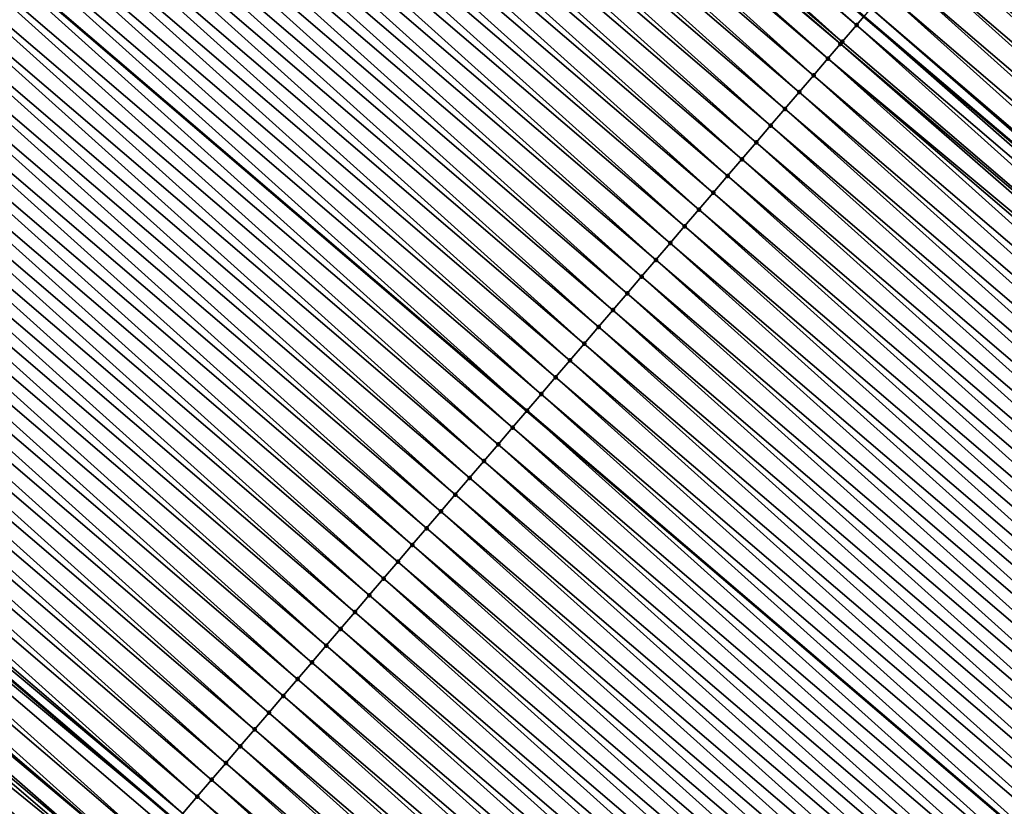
# Model space of a CAD drawing. Header units: feet. Extents: x 2007189 to 2022806, y 818621 to 837694.
# Tile 340 of 680: x 2015506 to 2015528, y 820170 to 820188. Entities that reach past the tile are written whole.
import ezdxf

# ---------------------------------------------------------------- set-up
doc = ezdxf.new("R2010")
doc.units = ezdxf.units.FT
doc.header["$MEASUREMENT"] = 0
for name, color, linetype, lineweight in [('EP_Travel Lane', 172, 'Continuous', 53), ('Road Shots', 141, 'Continuous', 100), ('Road X-Section', 40, 'Continuous', 13), ('STRIPING', 60, 'Continuous', 53)]:
    doc.layers.add(name, color=color, linetype=linetype, lineweight=lineweight)
doc.layers.add('I-77-MM17-21_SB-Surface-TIN', color=7, linetype='Continuous')

msp = doc.modelspace()

# ---------------------------------------------------------------- linework, layer by layer
at = {"layer": 'EP_Travel Lane'}
for points in [[(2015389.885161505, 820305.9431912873, 254.3724983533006), (2015404.477025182, 820292.9223736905, 254.4036297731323), (2015419.46987167, 820279.6855020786, 254.4127378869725), (2015434.463940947, 820266.4500790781, 254.453842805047), (2015449.413424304, 820253.4036363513, 254.4975981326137), (2015464.557544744, 820240.3403664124, 254.586789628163), (2015479.701666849, 820227.2770950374, 254.6751473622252), (2015494.855067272, 820214.2997339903, 254.7118659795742), (2015510.046053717, 820201.2910212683, 254.8001306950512), (2015525.256119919, 820188.3278856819, 254.9221021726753), (2015540.509567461, 820175.3925680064, 255.0499853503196), (2015555.762980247, 820162.4572798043, 255.1873302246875), (2015570.975721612, 820149.5367180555, 255.3579410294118), (2015586.218726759, 820136.5902218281, 255.5578152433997), (2015601.443424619, 820123.712927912, 255.7737022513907), (2015616.741094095, 820110.8309482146, 255.9642285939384), (2015632.038367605, 820097.9493019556, 256.2039738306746)], [(2015373.59463393, 820288.674517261, 255.097414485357), (2015388.679794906, 820275.0320144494, 255.1113229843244), (2015403.670622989, 820261.7927349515, 255.0589505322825), (2015418.661331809, 820248.5535607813, 255.1276994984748), (2015433.814420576, 820235.3225645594, 255.1719085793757), (2015448.958717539, 820222.2591423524, 255.1719629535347), (2015464.102815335, 820209.1958919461, 255.2725838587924), (2015479.301225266, 820196.1397685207, 255.3186618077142), (2015494.472375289, 820183.1077814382, 255.3854157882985), (2015509.673187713, 820170.093450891, 255.4526870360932), (2015524.887808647, 820157.1123071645, 255.5289592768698), (2015540.102447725, 820144.1311479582, 255.6002777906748), (2015555.367828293, 820131.1649169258, 255.7163127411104), (2015570.611160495, 820118.2181429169, 255.8655700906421), (2015585.913922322, 820105.2753950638, 256.0268994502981), (2015601.211586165, 820092.39342011, 256.2181326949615), (2015616.509401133, 820079.5113178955, 256.3905773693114), (2015631.817988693, 820066.6224757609, 256.5883754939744)]]:
    msp.add_polyline3d(points, dxfattribs=at)
at = {"layer": 'I-77-MM17-21_SB-Surface-TIN', "color": 128, "linetype": 'Continuous', "lineweight": -3}
for points in [[(2015524.768345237, 820187.7571965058, 254.9498213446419), (2015509.906409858, 820201.127999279, 254.809462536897), (2015509.581135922, 820200.7482666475, 254.8304639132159)], [(2015525.093194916, 820188.1372921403, 254.9349056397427), (2015510.046053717, 820201.2910212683, 254.8001306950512), (2015509.906409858, 820201.127999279, 254.809462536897)], [(2015524.768345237, 820187.7571965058, 254.9498213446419), (2015525.093194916, 820188.1372921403, 254.9349056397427), (2015509.906409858, 820201.127999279, 254.809462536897)], [(2015525.093194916, 820188.1372921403, 254.9349056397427), (2015525.256119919, 820188.3278856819, 254.9221021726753), (2015510.046053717, 820201.2910212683, 254.8001306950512)], [(2015524.728208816, 820187.7102315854, 254.9513071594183), (2015509.581135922, 820200.7482666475, 254.8304639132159), (2015509.442763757, 820200.5867106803, 254.8360853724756)], [(2015524.728208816, 820187.7102315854, 254.9513071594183), (2015524.768345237, 820187.7571965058, 254.9498213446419), (2015509.581135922, 820200.7482666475, 254.8304639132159)], [(2015524.443509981, 820187.3770885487, 254.9608019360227), (2015509.442763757, 820200.5867106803, 254.8360853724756), (2015509.255884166, 820200.3685150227, 254.8427000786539)], [(2015524.443509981, 820187.3770885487, 254.9608019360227), (2015524.728208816, 820187.7102315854, 254.9513071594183), (2015509.442763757, 820200.5867106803, 254.8360853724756)], [(2015524.118678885, 820186.9969770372, 254.9706474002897), (2015509.255884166, 820200.3685150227, 254.8427000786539), (2015508.930636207, 820199.988760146, 254.8534354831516)], [(2015524.118678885, 820186.9969770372, 254.9706474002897), (2015524.443509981, 820187.3770885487, 254.9608019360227), (2015509.255884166, 820200.3685150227, 254.8427000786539)], [(2015523.793854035, 820186.6168601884, 254.9787884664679), (2015508.930636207, 820199.988760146, 254.8534354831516), (2015508.605391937, 820199.6090021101, 254.8627129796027)], [(2015523.793854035, 820186.6168601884, 254.9787884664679), (2015524.118678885, 820186.9969770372, 254.9706474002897), (2015508.930636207, 820199.988760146, 254.8534354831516)], [(2015523.469025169, 820186.2367467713, 254.9880254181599), (2015508.605391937, 820199.6090021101, 254.8627129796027), (2015508.280145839, 820199.2292456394, 254.872712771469)], [(2015523.469025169, 820186.2367467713, 254.9880254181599), (2015523.793854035, 820186.6168601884, 254.9787884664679), (2015508.605391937, 820199.6090021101, 254.8627129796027)], [(2015523.144195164, 820185.8566343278, 254.9975732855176), (2015508.280145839, 820199.2292456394, 254.872712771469), (2015507.954901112, 820198.8494879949, 254.8821707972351)], [(2015523.144195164, 820185.8566343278, 254.9975732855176), (2015523.469025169, 820186.2367467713, 254.9880254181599), (2015508.280145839, 820199.2292456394, 254.872712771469)], [(2015522.819362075, 820185.476524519, 255.0079625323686), (2015507.954901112, 820198.8494879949, 254.8821707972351), (2015507.629648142, 820198.4697374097, 254.8948866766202)], [(2015522.819362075, 820185.476524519, 255.0079625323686), (2015523.144195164, 820185.8566343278, 254.9975732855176), (2015507.954901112, 820198.8494879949, 254.8821707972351)], [(2015522.494527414, 820185.0964160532, 255.018780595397), (2015507.629648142, 820198.4697374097, 254.8948866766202), (2015507.304396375, 820198.0899857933, 254.9071267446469)], [(2015522.494527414, 820185.0964160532, 255.018780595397), (2015522.819362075, 820185.476524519, 255.0079625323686), (2015507.629648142, 820198.4697374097, 254.8948866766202)], [(2015522.169694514, 820184.7163060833, 255.0291183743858), (2015507.304396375, 820198.0899857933, 254.9071267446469), (2015506.979143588, 820197.7102350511, 254.9197701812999)], [(2015522.169694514, 820184.7163060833, 255.0291183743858), (2015522.494527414, 820185.0964160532, 255.018780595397), (2015507.304396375, 820198.0899857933, 254.9071267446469)], [(2015521.844863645, 820184.336194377, 255.0389016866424), (2015506.979143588, 820197.7102350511, 254.9197701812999), (2015506.653893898, 820197.3304816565, 254.9311894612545)], [(2015521.844863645, 820184.336194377, 255.0389016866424), (2015522.169694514, 820184.7163060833, 255.0291183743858), (2015506.979143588, 820197.7102350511, 254.9197701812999)], [(2015521.520027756, 820183.9560869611, 255.0500550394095), (2015506.653893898, 820197.3304816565, 254.9311894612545), (2015506.32864161, 820196.9507304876, 254.9436360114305)], [(2015521.520027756, 820183.9560869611, 255.0500550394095), (2015521.844863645, 820184.336194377, 255.0389016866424), (2015506.653893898, 820197.3304816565, 254.9311894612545)], [(2015521.195196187, 820183.5759758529, 255.0600293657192), (2015506.32864161, 820196.9507304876, 254.9436360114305), (2015506.003388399, 820196.5709801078, 254.9564467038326)], [(2015521.195196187, 820183.5759758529, 255.0600293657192), (2015521.520027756, 820183.9560869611, 255.0500550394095), (2015506.32864161, 820196.9507304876, 254.9436360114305)], [(2015520.870362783, 820183.1958663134, 255.0705045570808), (2015506.003388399, 820196.5709801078, 254.9564467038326), (2015505.67813608, 820196.1912289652, 254.9689053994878)], [(2015520.870362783, 820183.1958663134, 255.0705045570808), (2015521.195196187, 820183.5759758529, 255.0600293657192), (2015506.003388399, 820196.5709801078, 254.9564467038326)], [(2015520.545529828, 820182.81575639, 255.0808572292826), (2015505.67813608, 820196.1912289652, 254.9689053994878), (2015505.352888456, 820195.8114738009, 254.9795080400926)], [(2015520.545529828, 820182.81575639, 255.0808572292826), (2015520.870362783, 820183.1958663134, 255.0705045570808), (2015505.67813608, 820196.1912289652, 254.9689053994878)], [(2015520.220703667, 820182.4356406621, 255.0893562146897), (2015505.352888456, 820195.8114738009, 254.9795080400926), (2015505.027641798, 820195.4317178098, 254.9897291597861)], [(2015520.220703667, 820182.4356406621, 255.0893562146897), (2015520.545529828, 820182.81575639, 255.0808572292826), (2015505.352888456, 820195.8114738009, 254.9795080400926)], [(2015519.895872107, 820182.0555295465, 255.0993281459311), (2015505.027641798, 820195.4317178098, 254.9897291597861), (2015504.702391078, 820195.0519652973, 255.0015556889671)], [(2015519.895872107, 820182.0555295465, 255.0993281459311), (2015520.220703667, 820182.4356406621, 255.0893562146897), (2015505.027641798, 820195.4317178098, 254.9897291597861)], [(2015519.571034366, 820181.6754237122, 255.1109865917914), (2015504.702391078, 820195.0519652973, 255.0015556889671), (2015504.377139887, 820194.6722131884, 255.0135683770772)], [(2015519.571034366, 820181.6754237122, 255.1109865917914), (2015519.895872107, 820182.0555295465, 255.0993281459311), (2015504.702391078, 820195.0519652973, 255.0015556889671)], [(2015519.246202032, 820181.2953132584, 255.1211698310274), (2015504.377139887, 820194.6722131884, 255.0135683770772), (2015504.051886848, 820194.2924626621, 255.0263114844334)], [(2015519.246202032, 820181.2953132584, 255.1211698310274), (2015519.571034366, 820181.6754237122, 255.1109865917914), (2015504.377139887, 820194.6722131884, 255.0135683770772)], [(2015518.921362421, 820180.915209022, 255.1333385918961), (2015504.051886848, 820194.2924626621, 255.0263114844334), (2015503.72663207, 820193.9127136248, 255.039741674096)], [(2015518.921362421, 820180.915209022, 255.1333385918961), (2015519.246202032, 820181.2953132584, 255.1211698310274), (2015504.051886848, 820194.2924626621, 255.0263114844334)], [(2015518.596518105, 820180.5351088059, 255.1467911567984), (2015503.72663207, 820193.9127136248, 255.039741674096), (2015503.401380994, 820193.5329614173, 255.0517089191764)], [(2015518.596518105, 820180.5351088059, 255.1467911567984), (2015518.921362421, 820180.915209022, 255.1333385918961), (2015503.72663207, 820193.9127136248, 255.039741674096)], [(2015518.271683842, 820180.1549999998, 255.1575005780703), (2015503.401380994, 820193.5329614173, 255.0517089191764), (2015503.076131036, 820193.1532082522, 255.0632341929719)], [(2015518.271683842, 820180.1549999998, 255.1575005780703), (2015518.596518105, 820180.5351088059, 255.1467911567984), (2015503.401380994, 820193.5329614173, 255.0517089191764)], [(2015517.946849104, 820179.7748915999, 255.1683397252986), (2015503.076131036, 820193.1532082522, 255.0632341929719), (2015502.75087898, 820192.773456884, 255.0755887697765)], [(2015517.946849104, 820179.7748915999, 255.1683397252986), (2015518.271683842, 820180.1549999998, 255.1575005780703), (2015503.076131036, 820193.1532082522, 255.0632341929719)], [(2015502.75087898, 820192.773456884, 255.0755887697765), (2015502.425636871, 820192.3936967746, 255.0839685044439), (2015517.622034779, 820179.3947655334, 255.1735788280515)], [(2015517.946849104, 820179.7748915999, 255.1683397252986), (2015502.75087898, 820192.773456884, 255.0755887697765), (2015517.622034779, 820179.3947655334, 255.1735788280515)], [(2015517.297204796, 820179.014653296, 255.1831508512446), (2015502.425636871, 820192.3936967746, 255.0839685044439), (2015502.100399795, 820192.013932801, 255.0904465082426)], [(2015517.297204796, 820179.014653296, 255.1831508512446), (2015517.622034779, 820179.3947655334, 255.1735788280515), (2015502.425636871, 820192.3936967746, 255.0839685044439)], [(2015516.972350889, 820178.6345612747, 255.1992203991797), (2015502.100399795, 820192.013932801, 255.0904465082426), (2015501.775134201, 820191.6341930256, 255.1081511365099)], [(2015516.972350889, 820178.6345612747, 255.1992203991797), (2015517.297204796, 820179.014653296, 255.1831508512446), (2015502.100399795, 820192.013932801, 255.0904465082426)], [(2015516.647511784, 820178.2544566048, 255.2112507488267), (2015501.775134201, 820191.6341930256, 255.1081511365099), (2015501.449874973, 820191.254447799, 255.1233399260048)], [(2015516.647511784, 820178.2544566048, 255.2112507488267), (2015516.972350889, 820178.6345612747, 255.1992203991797), (2015501.775134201, 820191.6341930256, 255.1081511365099)], [(2015516.322680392, 820177.8743453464, 255.2211770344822), (2015501.449874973, 820191.254447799, 255.1233399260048), (2015501.124626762, 820190.8746931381, 255.1341748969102)], [(2015516.322680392, 820177.8743453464, 255.2211770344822), (2015516.647511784, 820178.2544566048, 255.2112507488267), (2015501.449874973, 820191.254447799, 255.1233399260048)], [(2015515.997848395, 820177.4942346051, 255.2312684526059), (2015501.124626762, 820190.8746931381, 255.1341748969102), (2015500.799378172, 820190.4949388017, 255.1451596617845)], [(2015515.997848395, 820177.4942346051, 255.2312684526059), (2015516.322680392, 820177.8743453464, 255.2211770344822), (2015501.124626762, 820190.8746931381, 255.1341748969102)], [(2015515.673016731, 820177.1141235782, 255.2412687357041), (2015500.799378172, 820190.4949388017, 255.1451596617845), (2015500.474127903, 820190.1151859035, 255.1568081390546)], [(2015515.673016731, 820177.1141235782, 255.2412687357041), (2015515.997848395, 820177.4942346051, 255.2312684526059), (2015500.799378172, 820190.4949388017, 255.1451596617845)], [(2015541.92298492, 820177.046099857, 254.9500278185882), (2015527.042611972, 820190.4175934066, 254.7583779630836), (2015526.717717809, 820190.0375357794, 254.7854310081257)], [(2015541.92298492, 820177.046099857, 254.9500278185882), (2015542.247856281, 820177.4261769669, 254.9291961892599), (2015527.042611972, 820190.4175934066, 254.7583779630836)], [(2015542.247856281, 820177.4261769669, 254.9291961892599), (2015542.572781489, 820177.8062080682, 254.8936720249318), (2015527.042611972, 820190.4175934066, 254.7583779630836)], [(2015515.348182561, 820176.7340146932, 255.2519529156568), (2015500.474127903, 820190.1151859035, 255.1568081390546), (2015500.148875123, 820189.7354351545, 255.1694485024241)], [(2015515.348182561, 820176.7340146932, 255.2519529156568), (2015515.673016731, 820177.1141235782, 255.2412687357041), (2015500.474127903, 820190.1151859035, 255.1568081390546)], [(2015541.598114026, 820176.6660223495, 254.9707325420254), (2015526.717717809, 820190.0375357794, 254.7854310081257), (2015526.392818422, 820189.657482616, 254.8139094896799)], [(2015541.598114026, 820176.6660223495, 254.9707325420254), (2015541.92298492, 820177.046099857, 254.9500278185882), (2015526.717717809, 820190.0375357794, 254.7854310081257)], [(2015515.023347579, 820176.3539065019, 255.2628587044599), (2015500.148875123, 820189.7354351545, 255.1694485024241), (2015499.823619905, 820189.3556864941, 255.1830526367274)], [(2015515.023347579, 820176.3539065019, 255.2628587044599), (2015515.348182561, 820176.7340146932, 255.2519529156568), (2015500.148875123, 820189.7354351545, 255.1694485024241)], [(2015541.273218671, 820176.285965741, 254.9981111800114), (2015526.392818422, 820189.657482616, 254.8139094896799), (2015526.067910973, 820189.2774363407, 254.844587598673)], [(2015541.273218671, 820176.285965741, 254.9981111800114), (2015541.598114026, 820176.6660223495, 254.9707325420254), (2015526.392818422, 820189.657482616, 254.8139094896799)], [(2015514.698516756, 820175.9737947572, 255.2726297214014), (2015499.823619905, 820189.3556864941, 255.1830526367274), (2015499.498361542, 820188.9759405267, 255.1978996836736)], [(2015514.698516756, 820175.9737947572, 255.2726297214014), (2015515.023347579, 820176.3539065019, 255.2628587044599), (2015499.823619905, 820189.3556864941, 255.1830526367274)], [(2015540.948320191, 820175.9059118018, 255.0263422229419), (2015526.067910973, 820189.2774363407, 254.844587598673), (2015525.742958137, 820188.8974288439, 254.8876492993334)], [(2015540.948320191, 820175.9059118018, 255.0263422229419), (2015541.273218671, 820176.285965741, 254.9981111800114), (2015526.067910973, 820189.2774363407, 254.844587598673)], [(2015514.373682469, 820175.5936859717, 255.2833457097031), (2015499.498361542, 820188.9759405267, 255.1978996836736), (2015499.173109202, 820188.5961894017, 255.2103664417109)], [(2015514.373682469, 820175.5936859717, 255.2833457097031), (2015514.698516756, 820175.9737947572, 255.2726297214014), (2015499.498361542, 820188.9759405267, 255.1978996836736)], [(2015540.62347441, 820175.5258128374, 255.0401947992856), (2015525.742958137, 820188.8974288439, 254.8876492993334), (2015525.418083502, 820188.5173545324, 254.9093742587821)], [(2015540.62347441, 820175.5258128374, 255.0401947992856), (2015540.948320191, 820175.9059118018, 255.0263422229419), (2015525.742958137, 820188.8974288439, 254.8876492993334)], [(2015514.048842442, 820175.2135820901, 255.2956278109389), (2015499.173109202, 820188.5961894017, 255.2103664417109), (2015498.847856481, 820188.216438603, 255.2229838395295)], [(2015514.048842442, 820175.2135820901, 255.2956278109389), (2015514.373682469, 820175.5936859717, 255.2833457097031), (2015499.173109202, 820188.5961894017, 255.2103664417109)], [(2015525.418083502, 820188.5173545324, 254.9093742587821), (2015525.256119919, 820188.3278856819, 254.9221021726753), (2015540.509567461, 820175.3925680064, 255.0499853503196)], [(2015540.62347441, 820175.5258128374, 255.0401947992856), (2015525.418083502, 820188.5173545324, 254.9093742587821), (2015540.509567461, 820175.3925680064, 255.0499853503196)], [(2015513.724010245, 820174.8334715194, 255.3057736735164), (2015498.847856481, 820188.216438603, 255.2229838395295), (2015498.522603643, 820187.8366879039, 255.2356470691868)], [(2015513.724010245, 820174.8334715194, 255.3057736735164), (2015514.048842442, 820175.2135820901, 255.2956278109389), (2015498.847856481, 820188.216438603, 255.2229838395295)], [(2015540.29857705, 820175.1457579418, 255.0681204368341), (2015525.256119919, 820188.3278856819, 254.9221021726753), (2015525.093194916, 820188.1372921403, 254.9349056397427)], [(2015540.29857705, 820175.1457579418, 255.0681204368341), (2015540.509567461, 820175.3925680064, 255.0499853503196), (2015525.256119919, 820188.3278856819, 254.9221021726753)], [(2015539.97372569, 820174.7656637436, 255.0834950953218), (2015525.093194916, 820188.1372921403, 254.9349056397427), (2015524.768345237, 820187.7571965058, 254.9498213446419)], [(2015539.97372569, 820174.7656637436, 255.0834950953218), (2015540.29857705, 820175.1457579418, 255.0681204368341), (2015525.093194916, 820188.1372921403, 254.9349056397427)], [(2015513.399170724, 820174.4533672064, 255.3179179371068), (2015498.522603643, 820187.8366879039, 255.2356470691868), (2015498.197349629, 820187.4569382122, 255.248775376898)], [(2015513.399170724, 820174.4533672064, 255.3179179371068), (2015513.724010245, 820174.8334715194, 255.3057736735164), (2015498.522603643, 820187.8366879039, 255.2356470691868)], [(2015539.97372569, 820174.7656637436, 255.0834950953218), (2015524.768345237, 820187.7571965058, 254.9498213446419), (2015524.728208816, 820187.7102315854, 254.9513071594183)], [(2015539.811644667, 820174.5760079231, 255.0895505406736), (2015524.728208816, 820187.7102315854, 254.9513071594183), (2015524.443509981, 820187.3770885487, 254.9608019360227)], [(2015539.811644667, 820174.5760079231, 255.0895505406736), (2015539.97372569, 820174.7656637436, 255.0834950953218), (2015524.728208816, 820187.7102315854, 254.9513071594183)], [(2015513.074335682, 820174.0732590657, 255.3288398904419), (2015498.197349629, 820187.4569382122, 255.248775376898), (2015497.872100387, 820187.0771844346, 255.2600180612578)], [(2015513.074335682, 820174.0732590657, 255.3288398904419), (2015513.399170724, 820174.4533672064, 255.3179179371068), (2015498.197349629, 820187.4569382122, 255.248775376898)], [(2015539.324064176, 820174.0054401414, 255.1030017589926), (2015524.443509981, 820187.3770885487, 254.9608019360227), (2015524.118678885, 820186.9969770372, 254.9706474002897)], [(2015539.324064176, 820174.0054401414, 255.1030017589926), (2015539.648891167, 820174.3855551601, 255.0942759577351), (2015524.443509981, 820187.3770885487, 254.9608019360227)], [(2015539.648891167, 820174.3855551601, 255.0942759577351), (2015539.811644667, 820174.5760079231, 255.0895505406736), (2015524.443509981, 820187.3770885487, 254.9608019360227)], [(2015512.749497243, 820173.6931538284, 255.3406890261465), (2015497.872100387, 820187.0771844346, 255.2600180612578), (2015497.546849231, 820186.6974322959, 255.2720169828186)], [(2015512.749497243, 820173.6931538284, 255.3406890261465), (2015513.074335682, 820174.0732590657, 255.3288398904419), (2015497.872100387, 820187.0771844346, 255.2600180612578)], [(2015538.999239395, 820173.6253232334, 255.111124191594), (2015524.118678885, 820186.9969770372, 254.9706474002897), (2015523.793854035, 820186.6168601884, 254.9787884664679)], [(2015538.999239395, 820173.6253232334, 255.111124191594), (2015539.324064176, 820174.0054401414, 255.1030017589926), (2015524.118678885, 820186.9969770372, 254.9706474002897)], [(2015512.424659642, 820173.3130478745, 255.3523092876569), (2015497.546849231, 820186.6974322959, 255.2720169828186), (2015497.221599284, 820186.3176791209, 255.2835377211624)], [(2015512.424659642, 820173.3130478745, 255.3523092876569), (2015512.749497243, 820173.6931538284, 255.3406890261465), (2015497.546849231, 820186.6974322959, 255.2720169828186)], [(2015538.674413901, 820173.2452069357, 255.1194415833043), (2015523.793854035, 820186.6168601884, 254.9787884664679), (2015523.469025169, 820186.2367467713, 254.9880254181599)], [(2015538.674413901, 820173.2452069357, 255.1194415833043), (2015538.999239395, 820173.6253232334, 255.111124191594), (2015523.793854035, 820186.6168601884, 254.9787884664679)], [(2015512.099820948, 820172.9329428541, 255.364227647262), (2015497.221599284, 820186.3176791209, 255.2835377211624), (2015496.896347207, 820185.9379277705, 255.2959005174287)], [(2015512.099820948, 820172.9329428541, 255.364227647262), (2015512.424659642, 820173.3130478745, 255.3523092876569), (2015497.221599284, 820186.3176791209, 255.2835377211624)], [(2015538.349589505, 820172.8650896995, 255.1274592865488), (2015523.469025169, 820186.2367467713, 254.9880254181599), (2015523.144195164, 820185.8566343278, 254.9975732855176)], [(2015538.349589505, 820172.8650896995, 255.1274592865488), (2015538.674413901, 820173.2452069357, 255.1194415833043), (2015523.469025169, 820186.2367467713, 254.9880254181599)], [(2015511.774981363, 820172.5528385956, 255.3763893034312), (2015496.896347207, 820185.9379277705, 255.2959005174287), (2015496.571097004, 820185.5581748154, 255.3075226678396)], [(2015511.774981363, 820172.5528385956, 255.3763893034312), (2015512.099820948, 820172.9329428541, 255.364227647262), (2015496.896347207, 820185.9379277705, 255.2959005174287)], [(2015538.024760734, 820172.4849762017, 255.1366707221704), (2015523.144195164, 820185.8566343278, 254.9975732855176), (2015522.819362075, 820185.476524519, 255.0079625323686)], [(2015538.024760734, 820172.4849762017, 255.1366707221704), (2015538.349589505, 820172.8650896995, 255.1274592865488), (2015523.144195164, 820185.8566343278, 254.9975732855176)], [(2015511.450144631, 820172.1727318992, 255.387772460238), (2015496.571097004, 820185.5581748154, 255.3075226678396), (2015496.245844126, 820185.1784241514, 255.3202022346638)], [(2015511.450144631, 820172.1727318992, 255.387772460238), (2015511.774981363, 820172.5528385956, 255.3763893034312), (2015496.571097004, 820185.5581748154, 255.3075226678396)], [(2015537.699931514, 820172.1048630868, 255.1460044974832), (2015522.819362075, 820185.476524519, 255.0079625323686), (2015522.494527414, 820185.0964160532, 255.018780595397)], [(2015537.699931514, 820172.1048630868, 255.1460044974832), (2015538.024760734, 820172.4849762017, 255.1366707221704), (2015522.819362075, 820185.476524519, 255.0079625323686)], [(2015511.125304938, 820171.7926277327, 255.3999635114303), (2015496.245844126, 820185.1784241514, 255.3202022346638), (2015495.920586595, 820184.7986774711, 255.3347201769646)], [(2015511.125304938, 820171.7926277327, 255.3999635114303), (2015511.450144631, 820172.1727318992, 255.387772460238), (2015496.245844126, 820185.1784241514, 255.3202022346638)], [(2015537.375102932, 820171.724749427, 255.1551643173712), (2015522.494527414, 820185.0964160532, 255.018780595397), (2015522.169694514, 820184.7163060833, 255.0291183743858)], [(2015537.375102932, 820171.724749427, 255.1551643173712), (2015537.699931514, 820172.1048630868, 255.1460044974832), (2015522.494527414, 820185.0964160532, 255.018780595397)], [(2015510.800456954, 820171.4125306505, 255.4144169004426), (2015495.920586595, 820184.7986774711, 255.3347201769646), (2015495.595332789, 820184.4189276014, 255.3477663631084)], [(2015510.800456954, 820171.4125306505, 255.4144169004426), (2015511.125304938, 820171.7926277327, 255.3999635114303), (2015495.920586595, 820184.7986774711, 255.3347201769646)], [(2015537.050277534, 820171.3446330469, 255.1634552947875), (2015522.169694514, 820184.7163060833, 255.0291183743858), (2015521.844863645, 820184.336194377, 255.0389016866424)], [(2015537.050277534, 820171.3446330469, 255.1634552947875), (2015537.375102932, 820171.724749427, 255.1551643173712), (2015522.169694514, 820184.7163060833, 255.0291183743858)], [(2015510.475613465, 820171.0324297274, 255.4276436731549), (2015495.595332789, 820184.4189276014, 255.3477663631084), (2015495.270079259, 820184.0391774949, 255.3607031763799)], [(2015510.475613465, 820171.0324297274, 255.4276436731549), (2015510.800456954, 820171.4125306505, 255.4144169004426), (2015495.595332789, 820184.4189276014, 255.3477663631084)], [(2015536.725450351, 820170.9645181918, 255.1722333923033), (2015521.844863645, 820184.336194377, 255.0389016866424), (2015521.520027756, 820183.9560869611, 255.0500550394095)], [(2015536.725450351, 820170.9645181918, 255.1722333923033), (2015537.050277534, 820171.3446330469, 255.1634552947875), (2015521.844863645, 820184.336194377, 255.0389016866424)], [(2015510.15077294, 820170.6523262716, 255.440061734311), (2015495.270079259, 820184.0391774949, 255.3607031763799), (2015494.944830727, 820183.6594231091, 255.3716651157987)], [(2015510.15077294, 820170.6523262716, 255.440061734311), (2015510.475613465, 820171.0324297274, 255.4276436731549), (2015495.270079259, 820184.0391774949, 255.3607031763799)], [(2015536.400622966, 820170.5844035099, 255.1810667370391), (2015521.520027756, 820183.9560869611, 255.0500550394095), (2015521.195196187, 820183.5759758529, 255.0600293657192)], [(2015536.400622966, 820170.5844035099, 255.1810667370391), (2015536.725450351, 820170.9645181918, 255.1722333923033), (2015521.520027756, 820183.9560869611, 255.0500550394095)], [(2015509.825934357, 820170.2722211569, 255.4519499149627), (2015494.944830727, 820183.6594231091, 255.3716651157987), (2015494.619581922, 820183.279668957, 255.3827348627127)], [(2015509.825934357, 820170.2722211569, 255.4519499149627), (2015510.15077294, 820170.6523262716, 255.440061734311), (2015494.944830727, 820183.6594231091, 255.3716651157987)], [(2015536.075793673, 820170.2042904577, 255.1904204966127), (2015521.195196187, 820183.5759758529, 255.0600293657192), (2015520.870362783, 820183.1958663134, 255.0705045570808)], [(2015536.075793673, 820170.2042904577, 255.1904204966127), (2015536.400622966, 820170.5844035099, 255.1810667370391), (2015521.195196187, 820183.5759758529, 255.0600293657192)], [(2015509.825934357, 820170.2722211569, 255.4519499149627), (2015494.619581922, 820183.279668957, 255.3827348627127), (2015494.472375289, 820183.1077814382, 255.3854157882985)], [(2015494.29434614, 820182.899903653, 255.3886580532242), (2015509.673187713, 820170.093450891, 255.4526870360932), (2015494.472375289, 820183.1077814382, 255.3854157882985)], [(2015509.825934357, 820170.2722211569, 255.4519499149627), (2015494.472375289, 820183.1077814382, 255.3854157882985), (2015509.673187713, 820170.093450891, 255.4526870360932)], [(2015535.750970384, 820169.8241722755, 255.1981360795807), (2015520.870362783, 820183.1958663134, 255.0705045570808), (2015520.545529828, 820182.81575639, 255.0808572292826)], [(2015535.750970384, 820169.8241722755, 255.1981360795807), (2015536.075793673, 820170.2042904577, 255.1904204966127), (2015520.870362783, 820183.1958663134, 255.0705045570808)], [(2015509.176307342, 820169.5119680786, 255.4620430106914), (2015494.29434614, 820182.899903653, 255.3886580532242), (2015493.969104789, 820182.5201431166, 255.3967815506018)], [(2015509.501133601, 820169.892083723, 255.4535173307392), (2015509.673187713, 820170.093450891, 255.4526870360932), (2015494.29434614, 820182.899903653, 255.3886580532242)], [(2015509.176307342, 820169.5119680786, 255.4620430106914), (2015509.501133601, 820169.892083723, 255.4535173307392), (2015494.29434614, 820182.899903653, 255.3886580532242)], [(2015535.426147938, 820169.4440533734, 255.2056218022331), (2015520.545529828, 820182.81575639, 255.0808572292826), (2015520.220703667, 820182.4356406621, 255.0893562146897)], [(2015535.426147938, 820169.4440533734, 255.2056218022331), (2015535.750970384, 820169.8241722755, 255.1981360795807), (2015520.545529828, 820182.81575639, 255.0808572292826)], [(2015508.851510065, 820169.1318276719, 255.4626610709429), (2015493.969104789, 820182.5201431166, 255.3967815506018), (2015493.643869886, 820182.1403770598, 255.402357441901)], [(2015508.851510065, 820169.1318276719, 255.4626610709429), (2015509.176307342, 820169.5119680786, 255.4620430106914), (2015493.969104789, 820182.5201431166, 255.3967815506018)], [(2015535.10132144, 820169.0639379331, 255.2142129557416), (2015520.220703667, 820182.4356406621, 255.0893562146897), (2015519.895872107, 820182.0555295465, 255.0993281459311)], [(2015535.10132144, 820169.0639379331, 255.2142129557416), (2015535.426147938, 820169.4440533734, 255.2056218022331), (2015520.220703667, 820182.4356406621, 255.0893562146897)], [(2015508.851510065, 820169.1318276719, 255.4626610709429), (2015493.643869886, 820182.1403770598, 255.402357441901), (2015493.516662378, 820181.9918298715, 255.4023551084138)], [(2015508.588172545, 820168.8236055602, 255.4613072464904), (2015493.516662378, 820181.9918298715, 255.4023551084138), (2015493.318650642, 820181.7605975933, 255.4017446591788)], [(2015508.588172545, 820168.8236055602, 255.4613072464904), (2015508.851510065, 820169.1318276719, 255.4626610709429), (2015493.516662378, 820181.9918298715, 255.4023551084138)], [(2015534.776492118, 820168.6838249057, 255.2235746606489), (2015519.895872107, 820182.0555295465, 255.0993281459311), (2015519.571034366, 820181.6754237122, 255.1109865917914)], [(2015534.776492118, 820168.6838249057, 255.2235746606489), (2015535.10132144, 820169.0639379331, 255.2142129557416), (2015519.895872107, 820182.0555295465, 255.0993281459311)], [(2015508.526721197, 820168.7516800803, 255.4609846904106), (2015493.318650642, 820181.7605975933, 255.4017446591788), (2015492.993427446, 820181.3808215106, 255.4026935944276)], [(2015508.526721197, 820168.7516800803, 255.4609846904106), (2015508.588172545, 820168.8236055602, 255.4613072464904), (2015493.318650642, 820181.7605975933, 255.4017446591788)], [(2015534.451666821, 820168.3037084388, 255.2318379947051), (2015519.571034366, 820181.6754237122, 255.1109865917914), (2015519.246202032, 820181.2953132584, 255.1211698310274)], [(2015534.451666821, 820168.3037084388, 255.2318379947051), (2015534.776492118, 820168.6838249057, 255.2235746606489), (2015519.571034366, 820181.6754237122, 255.1109865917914)], [(2015507.877092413, 820167.9914285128, 255.4715602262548), (2015492.993427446, 820181.3808215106, 255.4026935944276), (2015492.66820135, 820181.0010479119, 255.4047888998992)], [(2015507.877092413, 820167.9914285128, 255.4715602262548), (2015508.201926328, 820168.3715376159, 255.4609456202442), (2015492.993427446, 820181.3808215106, 255.4026935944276)], [(2015508.201926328, 820168.3715376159, 255.4609456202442), (2015508.526721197, 820168.7516800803, 255.4609846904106), (2015492.993427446, 820181.3808215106, 255.4026935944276)], [(2015534.126833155, 820167.9235991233, 255.2423850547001), (2015519.246202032, 820181.2953132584, 255.1211698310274), (2015518.921362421, 820180.915209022, 255.1333385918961)], [(2015534.126833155, 820167.9235991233, 255.2423850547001), (2015534.451666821, 820168.3037084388, 255.2318379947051), (2015519.246202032, 820181.2953132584, 255.1211698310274)], [(2015507.744899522, 820167.8367206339, 255.4731234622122), (2015492.656524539, 820180.9874124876, 255.4048333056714), (2015492.342987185, 820180.6212640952, 255.4021686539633)], [(2015507.877092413, 820167.9914285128, 255.4715602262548), (2015492.66820135, 820181.0010479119, 255.4047888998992), (2015492.656524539, 820180.9874124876, 255.4048333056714)], [(2015507.744899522, 820167.8367206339, 255.4731234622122), (2015507.877092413, 820167.9914285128, 255.4715602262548), (2015492.656524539, 820180.9874124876, 255.4048333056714)], [(2015533.801997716, 820167.543491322, 255.2534156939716), (2015518.921362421, 820180.915209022, 255.1333385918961), (2015518.596518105, 820180.5351088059, 255.1467911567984)], [(2015533.801997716, 820167.543491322, 255.2534156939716), (2015534.126833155, 820167.9235991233, 255.2423850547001), (2015518.921362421, 820180.915209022, 255.1333385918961)], [(2015507.552294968, 820167.6112882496, 255.4722240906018), (2015492.342987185, 820180.6212640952, 255.4021686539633), (2015492.017772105, 820180.2414810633, 255.3999105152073)], [(2015507.552294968, 820167.6112882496, 255.4722240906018), (2015507.744899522, 820167.8367206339, 255.4731234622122), (2015492.342987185, 820180.6212640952, 255.4021686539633)], [(2015533.477164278, 820167.1633818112, 255.2639004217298), (2015518.596518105, 820180.5351088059, 255.1467911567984), (2015518.271683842, 820180.1549999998, 255.1575005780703)], [(2015533.477164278, 820167.1633818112, 255.2639004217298), (2015533.801997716, 820167.543491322, 255.2534156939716), (2015518.596518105, 820180.5351088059, 255.1467911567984)], [(2015507.227504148, 820167.2311423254, 255.4710801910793), (2015492.017772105, 820180.2414810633, 255.3999105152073), (2015491.692557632, 820179.8616975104, 255.3974118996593)], [(2015507.227504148, 820167.2311423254, 255.4710801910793), (2015507.552294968, 820167.6112882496, 255.4722240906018), (2015492.017772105, 820180.2414810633, 255.3999105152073)], [(2015533.15234662, 820166.7832588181, 255.2700796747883), (2015518.271683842, 820180.1549999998, 255.1575005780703), (2015517.946849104, 820179.7748915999, 255.1683397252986)], [(2015533.15234662, 820166.7832588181, 255.2700796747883), (2015533.477164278, 820167.1633818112, 255.2639004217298), (2015518.271683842, 820180.1549999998, 255.1575005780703)], [(2015506.902708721, 820166.8510003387, 255.4711936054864), (2015491.692557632, 820179.8616975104, 255.3974118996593), (2015491.367335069, 820179.481920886, 255.3981108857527)], [(2015506.902708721, 820166.8510003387, 255.4711936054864), (2015507.227504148, 820167.2311423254, 255.4710801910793), (2015491.692557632, 820179.8616975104, 255.3974118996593)], [(2015517.946849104, 820179.7748915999, 255.1683397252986), (2015517.622034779, 820179.3947655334, 255.1735788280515), (2015532.827536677, 820166.4031290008, 255.2741226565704)], [(2015533.15234662, 820166.7832588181, 255.2700796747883), (2015517.946849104, 820179.7748915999, 255.1683397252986), (2015532.827536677, 820166.4031290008, 255.2741226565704)], [(2015506.577912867, 820166.4708587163, 255.4714234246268), (2015491.367335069, 820179.481920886, 255.3981108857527), (2015491.042118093, 820179.1021394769, 255.3966017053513)], [(2015506.577912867, 820166.4708587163, 255.4714234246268), (2015506.902708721, 820166.8510003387, 255.4711936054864), (2015491.367335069, 820179.481920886, 255.3981108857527)], [(2015532.502695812, 820166.0230260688, 255.2866652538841), (2015517.622034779, 820179.3947655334, 255.1735788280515), (2015517.297204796, 820179.014653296, 255.1831508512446)], [(2015532.502695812, 820166.0230260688, 255.2866652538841), (2015532.827536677, 820166.4031290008, 255.2741226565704), (2015517.622034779, 820179.3947655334, 255.1735788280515)], [(2015506.253118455, 820166.0907158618, 255.4712598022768), (2015506.577912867, 820166.4708587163, 255.4714234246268), (2015491.042118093, 820179.1021394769, 255.3966017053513)], [(2015532.177885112, 820165.6428971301, 255.2909458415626), (2015517.297204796, 820179.014653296, 255.1831508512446), (2015516.972350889, 820178.6345612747, 255.1992203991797)], [(2015532.177885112, 820165.6428971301, 255.2909458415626), (2015532.502695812, 820166.0230260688, 255.2866652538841), (2015517.297204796, 820179.014653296, 255.1831508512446)], [(2015531.853060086, 820165.2627804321, 255.2991353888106), (2015516.972350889, 820178.6345612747, 255.1992203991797), (2015516.647511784, 820178.2544566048, 255.2112507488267)], [(2015531.853060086, 820165.2627804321, 255.2991353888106), (2015532.177885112, 820165.6428971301, 255.2909458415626), (2015516.972350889, 820178.6345612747, 255.1992203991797)], [(2015531.528226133, 820164.8826713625, 255.3097609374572), (2015516.647511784, 820178.2544566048, 255.2112507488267), (2015516.322680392, 820177.8743453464, 255.2211770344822)], [(2015531.528226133, 820164.8826713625, 255.3097609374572), (2015531.853060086, 820165.2627804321, 255.2991353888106), (2015516.647511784, 820178.2544566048, 255.2112507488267)], [(2015531.203394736, 820164.5025601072, 255.3196885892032), (2015516.322680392, 820177.8743453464, 255.2211770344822), (2015515.997848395, 820177.4942346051, 255.2312684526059)], [(2015531.203394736, 820164.5025601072, 255.3196885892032), (2015531.528226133, 820164.8826713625, 255.3097609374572), (2015516.322680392, 820177.8743453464, 255.2211770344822)], [(2015530.878563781, 820164.1224484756, 255.3294960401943), (2015515.997848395, 820177.4942346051, 255.2312684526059), (2015515.673016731, 820177.1141235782, 255.2412687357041)], [(2015530.878563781, 820164.1224484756, 255.3294960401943), (2015531.203394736, 820164.5025601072, 255.3196885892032), (2015515.997848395, 820177.4942346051, 255.2312684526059)], [(2015530.553729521, 820163.7423396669, 255.3402049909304), (2015515.673016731, 820177.1141235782, 255.2412687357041), (2015515.348182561, 820176.7340146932, 255.2519529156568)], [(2015530.553729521, 820163.7423396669, 255.3402049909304), (2015530.878563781, 820164.1224484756, 255.3294960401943), (2015515.673016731, 820177.1141235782, 255.2412687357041)], [(2015530.228894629, 820163.3622313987, 255.3510864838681), (2015515.348182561, 820176.7340146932, 255.2519529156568), (2015515.023347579, 820176.3539065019, 255.2628587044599)], [(2015530.228894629, 820163.3622313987, 255.3510864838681), (2015530.553729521, 820163.7423396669, 255.3402049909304), (2015515.348182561, 820176.7340146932, 255.2519529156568)], [(2015529.904058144, 820162.982124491, 255.3624024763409), (2015515.023347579, 820176.3539065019, 255.2628587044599), (2015514.698516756, 820175.9737947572, 255.2726297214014)], [(2015529.904058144, 820162.982124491, 255.3624024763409), (2015530.228894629, 820163.3622313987, 255.3510864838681), (2015515.023347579, 820176.3539065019, 255.2628587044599)], [(2015529.579221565, 820162.6020176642, 255.3737442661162), (2015514.698516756, 820175.9737947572, 255.2726297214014), (2015514.373682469, 820175.5936859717, 255.2833457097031)], [(2015529.579221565, 820162.6020176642, 255.3737442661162), (2015529.904058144, 820162.982124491, 255.3624024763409), (2015514.698516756, 820175.9737947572, 255.2726297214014)], [(2015529.254388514, 820162.2219078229, 255.3841234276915), (2015514.373682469, 820175.5936859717, 255.2833457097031), (2015514.048842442, 820175.2135820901, 255.2956278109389)], [(2015529.254388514, 820162.2219078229, 255.3841234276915), (2015529.579221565, 820162.6020176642, 255.3737442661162), (2015514.373682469, 820175.5936859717, 255.2833457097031)], [(2015528.929553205, 820161.8417999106, 255.3951186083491), (2015514.048842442, 820175.2135820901, 255.2956278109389), (2015513.724010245, 820174.8334715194, 255.3057736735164)], [(2015528.929553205, 820161.8417999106, 255.3951186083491), (2015529.254388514, 820162.2219078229, 255.3841234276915), (2015514.048842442, 820175.2135820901, 255.2956278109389)], [(2015528.604718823, 820161.4616912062, 255.4058608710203), (2015513.724010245, 820174.8334715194, 255.3057736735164), (2015513.399170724, 820174.4533672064, 255.3179179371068)], [(2015528.604718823, 820161.4616912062, 255.4058608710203), (2015528.929553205, 820161.8417999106, 255.3951186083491), (2015513.724010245, 820174.8334715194, 255.3057736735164)], [(2015528.27988797, 820161.0815794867, 255.4156402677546), (2015513.399170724, 820174.4533672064, 255.3179179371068), (2015513.074335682, 820174.0732590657, 255.3288398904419)], [(2015528.27988797, 820161.0815794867, 255.4156402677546), (2015528.604718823, 820161.4616912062, 255.4058608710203), (2015513.399170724, 820174.4533672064, 255.3179179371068)], [(2015527.955056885, 820160.7014679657, 255.4254829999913), (2015513.074335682, 820174.0732590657, 255.3288398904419), (2015512.749497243, 820173.6931538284, 255.3406890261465)], [(2015527.955056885, 820160.7014679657, 255.4254829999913), (2015528.27988797, 820161.0815794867, 255.4156402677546), (2015513.074335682, 820174.0732590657, 255.3288398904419)], [(2015527.630225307, 820160.3213568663, 255.4354604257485), (2015512.749497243, 820173.6931538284, 255.3406890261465), (2015512.424659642, 820173.3130478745, 255.3523092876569)], [(2015527.630225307, 820160.3213568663, 255.4354604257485), (2015527.955056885, 820160.7014679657, 255.4254829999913), (2015512.749497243, 820173.6931538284, 255.3406890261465)], [(2015527.305390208, 820159.9412487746, 255.4463983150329), (2015512.424659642, 820173.3130478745, 255.3523092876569), (2015512.099820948, 820172.9329428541, 255.364227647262)], [(2015527.305390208, 820159.9412487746, 255.4463983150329), (2015527.630225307, 820160.3213568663, 255.4354604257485), (2015512.424659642, 820173.3130478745, 255.3523092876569)], [(2015526.980558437, 820159.56113784, 255.4564283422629), (2015512.099820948, 820172.9329428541, 255.364227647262), (2015511.774981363, 820172.5528385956, 255.3763893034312)], [(2015526.980558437, 820159.56113784, 255.4564283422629), (2015527.305390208, 820159.9412487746, 255.4463983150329), (2015512.099820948, 820172.9329428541, 255.364227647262)], [(2015526.655721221, 820159.1810315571, 255.467943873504), (2015511.774981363, 820172.5528385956, 255.3763893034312), (2015511.450144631, 820172.1727318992, 255.387772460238)], [(2015526.655721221, 820159.1810315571, 255.467943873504), (2015526.980558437, 820159.56113784, 255.4564283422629), (2015511.774981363, 820172.5528385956, 255.3763893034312)], [(2015526.330883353, 820158.8009258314, 255.4796372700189), (2015511.450144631, 820172.1727318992, 255.387772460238), (2015511.125304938, 820171.7926277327, 255.3999635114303)], [(2015526.330883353, 820158.8009258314, 255.4796372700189), (2015526.655721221, 820159.1810315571, 255.467943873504), (2015511.450144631, 820172.1727318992, 255.387772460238)], [(2015526.006046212, 820158.4208194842, 255.4911322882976), (2015511.125304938, 820171.7926277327, 255.3999635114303), (2015510.800456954, 820171.4125306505, 255.4144169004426)], [(2015526.006046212, 820158.4208194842, 255.4911322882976), (2015526.330883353, 820158.8009258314, 255.4796372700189), (2015511.125304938, 820171.7926277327, 255.3999635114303)], [(2015525.681212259, 820158.0407104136, 255.5017575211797), (2015510.800456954, 820171.4125306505, 255.4144169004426), (2015510.475613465, 820171.0324297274, 255.4276436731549)], [(2015525.681212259, 820158.0407104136, 255.5017575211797), (2015526.006046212, 820158.4208194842, 255.4911322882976), (2015510.800456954, 820171.4125306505, 255.4144169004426)], [(2015525.356379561, 820157.6606002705, 255.5120403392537), (2015510.475613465, 820171.0324297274, 255.4276436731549), (2015510.15077294, 820170.6523262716, 255.440061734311)], [(2015525.356379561, 820157.6606002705, 255.5120403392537), (2015525.681212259, 820158.0407104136, 255.5017575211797), (2015510.475613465, 820171.0324297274, 255.4276436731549)], [(2015525.031546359, 820157.2804905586, 255.5224608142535), (2015510.15077294, 820170.6523262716, 255.440061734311), (2015509.825934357, 820170.2722211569, 255.4519499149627)], [(2015525.031546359, 820157.2804905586, 255.5224608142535), (2015525.356379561, 820157.6606002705, 255.5120403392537), (2015510.15077294, 820170.6523262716, 255.440061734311)]]:
    msp.add_3dface(points, dxfattribs=at)
at = {"layer": 'Road Shots', "lineweight": 100}
for p in [(2015525.093194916, 820188.1372921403, 254.9349056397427), (2015524.768345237, 820187.7571965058, 254.9498213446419), (2015524.728208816, 820187.7102315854, 254.9513071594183), (2015524.443509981, 820187.3770885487, 254.9608019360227), (2015524.118678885, 820186.9969770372, 254.9706474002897), (2015523.793854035, 820186.6168601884, 254.9787884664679), (2015523.469025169, 820186.2367467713, 254.9880254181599), (2015523.144195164, 820185.8566343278, 254.9975732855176), (2015522.819362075, 820185.476524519, 255.0079625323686), (2015522.494527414, 820185.0964160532, 255.018780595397), (2015522.169694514, 820184.7163060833, 255.0291183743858), (2015521.844863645, 820184.336194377, 255.0389016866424), (2015521.520027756, 820183.9560869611, 255.0500550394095), (2015521.195196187, 820183.5759758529, 255.0600293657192), (2015520.870362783, 820183.1958663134, 255.0705045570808), (2015520.545529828, 820182.81575639, 255.0808572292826), (2015520.220703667, 820182.4356406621, 255.0893562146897), (2015519.895872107, 820182.0555295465, 255.0993281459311), (2015519.571034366, 820181.6754237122, 255.1109865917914), (2015519.246202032, 820181.2953132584, 255.1211698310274), (2015518.921362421, 820180.915209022, 255.1333385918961), (2015518.596518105, 820180.5351088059, 255.1467911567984), (2015518.271683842, 820180.1549999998, 255.1575005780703), (2015517.946849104, 820179.7748915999, 255.1683397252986), (2015517.622034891, 820179.3947656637, 255.1735788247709), (2015517.297204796, 820179.014653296, 255.1831508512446), (2015516.972350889, 820178.6345612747, 255.1992203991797), (2015516.647511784, 820178.2544566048, 255.2112507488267), (2015516.322680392, 820177.8743453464, 255.2211770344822), (2015515.997848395, 820177.4942346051, 255.2312684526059), (2015515.673016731, 820177.1141235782, 255.2412687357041), (2015515.348182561, 820176.7340146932, 255.2519529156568), (2015515.023347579, 820176.3539065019, 255.2628587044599), (2015514.698516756, 820175.9737947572, 255.2726297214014), (2015514.373682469, 820175.5936859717, 255.2833457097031), (2015514.048842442, 820175.2135820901, 255.2956278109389), (2015513.724010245, 820174.8334715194, 255.3057736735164), (2015513.399170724, 820174.4533672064, 255.3179179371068), (2015513.074335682, 820174.0732590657, 255.3288398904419), (2015512.749497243, 820173.6931538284, 255.3406890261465), (2015512.424659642, 820173.3130478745, 255.3523092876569), (2015512.099820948, 820172.9329428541, 255.364227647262), (2015511.774981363, 820172.5528385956, 255.3763893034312), (2015511.450144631, 820172.1727318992, 255.387772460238), (2015511.125304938, 820171.7926277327, 255.3999635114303), (2015510.800456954, 820171.4125306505, 255.4144169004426), (2015510.475613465, 820171.0324297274, 255.4276436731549), (2015510.15077294, 820170.6523262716, 255.440061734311)]:
    msp.add_point(p, dxfattribs=at)
at = {"layer": 'Road X-Section', "extrusion": (0.7595520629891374, -0.6504379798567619, 0.003331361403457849), "elevation": 997395.5914789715, "flags": 128}
msp.add_lwpolyline([(1933963.382290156, -3068.074463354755), (1933962.882290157, -3068.043568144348), (1933962.382290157, -3068.012387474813), (1933961.882290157, -3067.979580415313), (1933961.382290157, -3067.937540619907), (1933960.882290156, -3067.914475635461), (1933960.382290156, -3067.892738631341), (1933959.882290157, -3067.871737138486), (1933959.669576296, -3067.866115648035), (1933959.382290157, -3067.85950090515), (1933958.882290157, -3067.848765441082), (1933958.382290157, -3067.839487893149), (1933957.882290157, -3067.829488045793), (1933957.382290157, -3067.820029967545), (1933956.882290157, -3067.807314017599), (1933956.382290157, -3067.795073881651), (1933955.882290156, -3067.782430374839), (1933955.382290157, -3067.771011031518), (1933954.882290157, -3067.758564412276), (1933954.382290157, -3067.745753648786), (1933953.882290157, -3067.733294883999), (1933953.382290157, -3067.722692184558), (1933952.882290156, -3067.712471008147), (1933952.382290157, -3067.700644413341), (1933951.882290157, -3067.688631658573), (1933951.382290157, -3067.675888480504), (1933950.882290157, -3067.662458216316), (1933950.382290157, -3067.650490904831), (1933949.882290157, -3067.638965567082), (1933949.382290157, -3067.62661092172), (1933948.882290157, -3067.618231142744), (1933948.382290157, -3067.611753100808), (1933947.882290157, -3067.594048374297), (1933947.382290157, -3067.578859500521), (1933946.882290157, -3067.56802446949), (1933946.382290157, -3067.557039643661), (1933945.882290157, -3067.545391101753), (1933945.382290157, -3067.532750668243), (1933944.882290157, -3067.519146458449), (1933944.382290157, -3067.504299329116), (1933943.882290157, -3067.4918325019), (1933943.382290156, -3067.479215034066), (1933942.882290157, -3067.466551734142), (1933942.382290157, -3067.453423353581), (1933941.882290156, -3067.442180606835), (1933941.382290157, -3067.430181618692), (1933940.882290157, -3067.418660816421), (1933940.382290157, -3067.406297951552), (1933939.882290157, -3067.394675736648), (1933939.382290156, -3067.381996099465), (1933938.882290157, -3067.367478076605), (1933938.382290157, -3067.354431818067), (1933937.882290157, -3067.341494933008), (1933937.382290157, -3067.330532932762), (1933936.882290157, -3067.319463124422), (1933936.382290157, -3067.313539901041), (1933935.882290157, -3067.305416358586), (1933935.382290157, -3067.299840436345), (1933935.186719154, -3067.299842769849), (1933934.882290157, -3067.300453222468), (1933934.382290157, -3067.299504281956), (1933933.882290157, -3067.297408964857), (1933933.864338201, -3067.297364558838), (1933933.382290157, -3067.300029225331), (1933932.882290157, -3067.302287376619), (1933932.382290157, -3067.304786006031), (1933931.882290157, -3067.304087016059), (1933931.382290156, -3067.305596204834)], dxfattribs=at)
at = {"layer": 'Road X-Section', "extrusion": (0.7602758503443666, -0.6495824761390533, 0.0048205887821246), "elevation": 999576.4419334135, "flags": 128}
msp.add_lwpolyline([(1932844.472169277, -4563.841632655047), (1932843.972169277, -4563.814579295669), (1932843.472169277, -4563.786100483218), (1932842.972169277, -4563.755422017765), (1932842.472169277, -4563.712359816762), (1932841.972169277, -4563.690634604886), (1932841.472169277, -4563.66510292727), (1932840.972169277, -4563.650187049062), (1932840.910390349, -4563.648701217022), (1932840.472169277, -4563.639206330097), (1932839.972169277, -4563.629360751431), (1932839.472169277, -4563.621219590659), (1932838.972169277, -4563.611982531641), (1932838.472169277, -4563.602434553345), (1932837.972169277, -4563.59204518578), (1932837.472169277, -4563.581226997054), (1932836.972169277, -4563.570889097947), (1932836.472169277, -4563.561105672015), (1932835.972169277, -4563.549952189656), (1932835.472169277, -4563.539977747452), (1932834.972169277, -4563.529502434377), (1932834.472169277, -4563.519149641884), (1932833.972169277, -4563.510650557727), (1932833.472169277, -4563.500678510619), (1932832.972169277, -4563.489019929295), (1932832.472169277, -4563.478836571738), (1932831.972169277, -4563.466667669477), (1932831.472169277, -4563.453214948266), (1932830.972169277, -4563.442505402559), (1932830.472169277, -4563.431666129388), (1932829.972169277, -4563.42642696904), (1932829.472169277, -4563.416854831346), (1932828.972169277, -4563.400785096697), (1932828.472169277, -4563.388754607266), (1932827.972169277, -4563.378828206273), (1932827.472169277, -4563.368736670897), (1932826.972169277, -4563.358736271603), (1932826.472169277, -4563.348051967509), (1932825.972169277, -4563.337146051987), (1932825.472169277, -4563.327374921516), (1932824.972169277, -4563.316658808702), (1932824.472169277, -4563.304376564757), (1932823.972169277, -4563.294230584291), (1932823.472169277, -4563.282086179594), (1932822.972169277, -4563.271164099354), (1932822.472169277, -4563.259314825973), (1932821.972169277, -4563.247694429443), (1932821.472169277, -4563.235775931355), (1932820.972169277, -4563.223614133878), (1932820.472169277, -4563.212230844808), (1932819.972169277, -4563.200039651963), (1932819.472169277, -4563.185586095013), (1932818.972169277, -4563.172359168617), (1932818.472169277, -4563.159940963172), (1932817.972169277, -4563.148052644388), (1932817.472169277, -4563.146485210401), (1932816.972169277, -4563.137959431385), (1932816.472169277, -4563.137341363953), (1932816.066771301, -4563.138695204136), (1932815.972169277, -4563.139017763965), (1932815.472169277, -4563.139056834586), (1932814.972169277, -4563.128442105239), (1932814.768676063, -4563.126878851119), (1932814.472169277, -4563.12777823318), (1932813.972169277, -4563.128922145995), (1932813.472169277, -4563.128808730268), (1932812.972169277, -4563.128578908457), (1932812.472169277, -4563.128742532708)], dxfattribs=at)
at = {"layer": 'Road X-Section', "extrusion": (0.7602758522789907, -0.6495824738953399, 0.004820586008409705), "elevation": 999596.4476722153, "flags": 128}
msp.add_lwpolyline([(1932844.969207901, -4563.800004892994), (1932844.469207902, -4563.764480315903), (1932843.969207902, -4563.743648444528), (1932843.469207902, -4563.722943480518), (1932842.969207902, -4563.695564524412), (1932842.469207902, -4563.667333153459), (1932841.969207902, -4563.653480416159), (1932841.469207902, -4563.625554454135), (1932840.969207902, -4563.610179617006), (1932840.71972927, -4563.604124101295), (1932840.469207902, -4563.599398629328), (1932839.969207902, -4563.590672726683), (1932839.469207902, -4563.582550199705), (1932838.969207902, -4563.574232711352), (1932838.469207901, -4563.566214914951), (1932837.969207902, -4563.557003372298), (1932837.469207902, -4563.547669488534), (1932836.969207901, -4563.538509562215), (1932836.469207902, -4563.530218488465), (1932835.969207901, -4563.521440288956), (1932835.469207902, -4563.512606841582), (1932834.969207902, -4563.503252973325), (1932834.469207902, -4563.495537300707), (1932833.969207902, -4563.488051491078), (1932833.469207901, -4563.479460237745), (1932832.969207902, -4563.470098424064), (1932832.469207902, -4563.461834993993), (1932831.969207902, -4563.451287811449), (1932831.469207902, -4563.44025704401), (1932830.969207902, -4563.429772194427), (1932830.469207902, -4563.423592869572), (1932829.969207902, -4563.419549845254), (1932829.469207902, -4563.407007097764), (1932828.969207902, -4563.402726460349), (1932828.469207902, -4563.394536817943), (1932827.969207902, -4563.383911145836), (1932827.469207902, -4563.373983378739), (1932826.969207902, -4563.364175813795), (1932826.469207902, -4563.353466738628), (1932825.969207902, -4563.342585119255), (1932825.469207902, -4563.331268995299), (1932824.969207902, -4563.319927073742), (1932824.469207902, -4563.309547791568), (1932823.969207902, -4563.298552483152), (1932823.469207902, -4563.287810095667), (1932822.969207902, -4563.278030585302), (1932822.469207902, -4563.268187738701), (1932821.969207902, -4563.258210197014), (1932821.469207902, -4563.24727218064), (1932820.969207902, -4563.23724203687), (1932820.469207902, -4563.225726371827), (1932819.969207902, -4563.214032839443), (1932819.469207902, -4563.202537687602), (1932818.969207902, -4563.191912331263), (1932818.469207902, -4563.181629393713), (1932817.969207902, -4563.171208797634), (1932817.469207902, -4563.156522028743), (1932816.969207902, -4563.142260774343), (1932816.95925308, -4563.142245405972), (1932816.469207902, -4563.145544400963), (1932816.288395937, -4563.146642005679), (1932815.969207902, -4563.150051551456), (1932815.469207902, -4563.15452988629), (1932814.969207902, -4563.152351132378), (1932814.469207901, -4563.151776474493), (1932813.969207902, -4563.150440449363), (1932813.469207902, -4563.148887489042), (1932812.969207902, -4563.14691591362), (1932812.469207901, -4563.144417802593)], dxfattribs=at)
at = {"layer": 'STRIPING'}
msp.add_polyline3d([(2015382.622167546, 820298.2441160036, 254.6940141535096), (2015397.468807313, 820284.9856182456, 254.7425132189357), (2015412.386553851, 820271.6636199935, 254.7166800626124), (2015427.338360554, 820258.3803350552, 254.7598993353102), (2015442.288451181, 820245.1450277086, 254.822943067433), (2015457.211626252, 820231.8254681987, 254.874728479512), (2015472.052811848, 820218.4110280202, 254.968703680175), (2015487.234605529, 820205.4024479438, 255.0134364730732), (2015502.425636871, 820192.3936967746, 255.0839685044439), (2015517.622034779, 820179.3947655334, 255.1735788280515), (2015532.827536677, 820166.4031290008, 255.2741226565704), (2015548.033039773, 820153.4114914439, 255.3743408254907), (2015563.271381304, 820140.4680362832, 255.5328350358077), (2015578.514649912, 820127.521316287, 255.6919307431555), (2015593.777782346, 820114.611797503, 255.8967356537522), (2015609.075308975, 820101.7299380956, 256.105017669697), (2015624.37286791, 820088.8480514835, 256.3092863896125), (2015639.672210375, 820075.9724899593, 256.531018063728)], dxfattribs=at)

doc.saveas('drawing.dxf')
